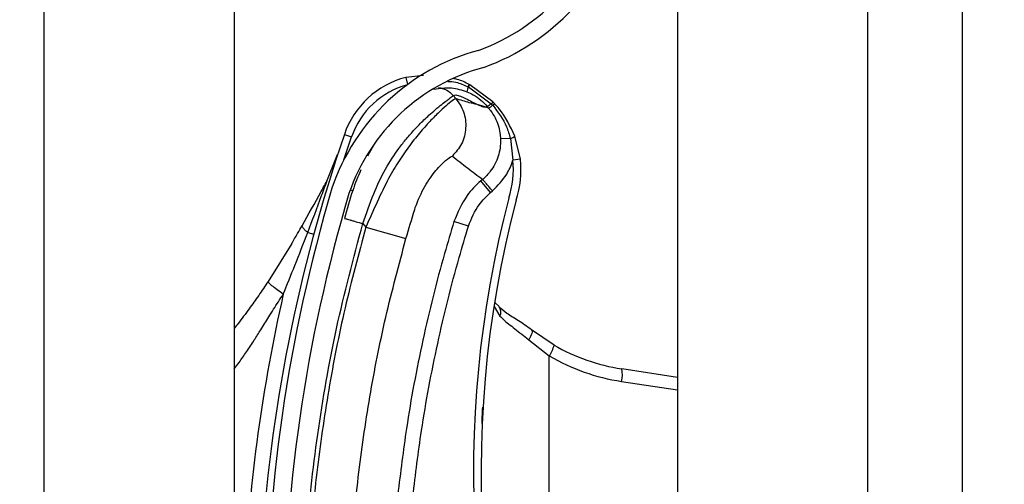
# Model space of a CAD drawing. Header units: inches. Extents: x 170 to 284, y 215 to 248.
# Tile 918 of 1056: x 235.429 to 235.5621, y 240.4962 to 240.559. Entities that reach past the tile are written whole.
import ezdxf

# ---------------------------------------------------------------- set-up
doc = ezdxf.new("R2010")
doc.units = ezdxf.units.IN
doc.header["$LTSCALE"] = 0.25
doc.header["$MEASUREMENT"] = 0
doc.layers.add('ANNOTATIONS', color=1, linetype='Continuous')
doc.layers.add('LH TOP OF HOOD', color=7, linetype='Continuous')
doc.styles.add('ARIAL', font='arial.ttf', dxfattribs={"height": 0.09375})
doc.dimstyles.new('STANDARD$0', dxfattribs={"dimtxt": 0.09375, "dimasz": 0.09375, "dimexe": 0.03125, "dimexo": 0.046875, "dimgap": 0.09, "dimtad": 0, "dimtih": 1, "dimtoh": 1, "dimdec": 4, "dimzin": 0, "dimdsep": 46, "dimtxsty": 'ARIAL', "dimcen": 0.09, "dimadec": 0, "dimazin": 0, "dimtfac": 1, "dimtdec": 4, "dimtofl": 0, "dimtmove": 0, "dimatfit": 1, "dimfxl": 1, "dimtolj": 1, "dimtzin": 0, "dimarcsym": 0})

# ---------------------------------------------------------------- blocks, each defined once
blk = doc.blocks.new('*D70')
at = {"layer": 'ANNOTATIONS', "color": 0, "lineweight": -2, "transparency": 16777216}
for p, q in [((235.475871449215, 243.8427370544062), (236.9163148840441, 243.8427370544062)), ((236.8850648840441, 243.7489870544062), (236.8850648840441, 242.028811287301)), ((236.8850648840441, 239.873775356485), (236.8850648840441, 241.5939511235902)), ((236.1545398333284, 239.780025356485), (236.9163148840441, 239.780025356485))]:
    blk.add_line(p, q, dxfattribs=at)
at = {"layer": 'ANNOTATIONS', "color": 0, "transparency": 16777216}
for points in [[(236.8694398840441, 243.7489870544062), (236.9006898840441, 243.7489870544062), (236.8850648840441, 243.8427370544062)], [(236.8694398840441, 239.873775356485), (236.9006898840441, 239.873775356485), (236.8850648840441, 239.780025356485)]]:
    blk.add_solid(points, dxfattribs=at)
at = {"layer": 'defpoints', "color": 0, "transparency": 16777216}
for p in [(235.428996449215, 243.8427370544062), (236.1076648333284, 239.780025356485), (236.8850648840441, 239.780025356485)]:
    blk.add_point(p, dxfattribs=at)
at = {"layer": 'ANNOTATIONS', "color": 0, "transparency": 16777216, "insert": (236.8850648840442, 241.8113812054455), "char_height": 0.09375, "attachment_point": 5, "style": 'ARIAL'}
blk.add_mtext('\\A1;OPENING\\PHEIGHT', dxfattribs=at)

msp = doc.modelspace()

# ---------------------------------------------------------------- hatches: boundary and pattern name
at = {"layer": 'LH TOP OF HOOD'}
h = msp.add_hatch(dxfattribs=at)
h.set_pattern_fill('ANSI31', color=256, scale=0.34241245, angle=2.8e-322, style=0)
h.set_pattern_definition([(45, (225.4196035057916, 238.187647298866), (-0.03026527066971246, 0.03026527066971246), [])])
edge = h.paths.add_edge_path(flags=0)
edge.add_arc((235.4928707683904, 240.3836336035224), 0.001712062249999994, 450.0000000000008, 472.2104203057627)
edge.add_line((235.4922235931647, 240.3852186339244), (235.4913110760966, 240.3874535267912))
edge.add_arc((235.4928707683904, 240.3836336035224), 0.004126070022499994, 450, 472.2104203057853, ccw=False)
edge.add_arc((235.4928707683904, 240.3747308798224), 0.01302879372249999, 401.47616737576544, 450, ccw=False)
edge.add_arc((235.4886248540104, 240.3715806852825), 0.01830194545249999, 359.99999999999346, 400.061373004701, ccw=False)
edge.add_arc((235.4951649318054, 240.3715806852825), 0.01176186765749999, 292.1408576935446, 359.99999999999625, ccw=False)
edge.add_arc((235.4928707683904, 240.3748336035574), 0.01566536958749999, 235.2570680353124, 295.43079980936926, ccw=False)
edge.add_arc((235.4981096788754, 240.3829487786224), 0.02532140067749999, 212.8542481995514, 235.9809333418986, ccw=False)
edge.add_arc((235.4899602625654, 240.3765799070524), 0.01504902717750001, 172.1557183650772, 209.3146496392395, ccw=False)
edge.add_arc((235.5023898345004, 240.3752444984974), 0.02754708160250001, 453.3085031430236, 532.932573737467, ccw=False)
edge.add_arc((235.4991369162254, 240.4113347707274), 0.008748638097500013, 280.9586189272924, 427.9414322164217)
edge.add_arc((235.5189966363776, 240.4736880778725), 0.05672062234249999, 179.5706357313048, 253.0098997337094, ccw=False)
edge.add_arc((235.6773283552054, 240.4748865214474), 0.2150521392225, 163.4260275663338, 180.2060536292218, ccw=False)
edge.add_arc((235.4985548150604, 240.5270359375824), 0.02884824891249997, 465.1588434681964, 521.4137567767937, ccw=False)
edge.add_arc((235.4812287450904, 240.5815822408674), 0.0284373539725, 290.1205938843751, 343.7190675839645)
edge.add_arc((235.4940692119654, 240.5774048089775), 0.01494630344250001, 345.2914408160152, 400.547192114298)
edge.add_arc((235.4906450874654, 240.5755900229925), 0.0187470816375, 397.957874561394, 431.4396159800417)
edge.add_arc((235.4928707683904, 240.5804180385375), 0.0134739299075, 433.8775574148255, 472.273645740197)
edge.add_arc((235.4903026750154, 240.5874374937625), 0.006011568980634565, 474.9825325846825, 495.7175736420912)
edge.add_arc((235.5000956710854, 240.5801783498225), 0.01816498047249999, 500.8992600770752, 539.999999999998)
edge.add_arc((235.4928707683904, 240.5801783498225), 0.01094007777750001, 539.999999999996, 629.9999999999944)
edge.add_arc((235.4928707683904, 240.5711044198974), 0.001866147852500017, 269.9999999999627, 285.6422464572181)
edge.add_line((235.4933739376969, 240.56930738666), (235.4940248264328, 240.5669827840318))
edge.add_arc((235.4928707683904, 240.5711044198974), 0.004280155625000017, 269.9999999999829, 285.642246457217, ccw=False)
edge.add_arc((235.4928707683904, 240.5801783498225), 0.01335408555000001, 179.9999999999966, 269.999999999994, ccw=False)
edge.add_arc((235.5000956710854, 240.5801783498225), 0.020578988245, 500.6113583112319, 539.9999999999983, ccw=False)
edge.add_arc((235.4903026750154, 240.5874374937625), 0.008425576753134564, 474.5776671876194, 496.4997109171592, ccw=False)
edge.add_arc((235.4928707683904, 240.5804180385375), 0.01588793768, 433.69030225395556, 472.4705806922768, ccw=False)
edge.add_arc((235.4906450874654, 240.5755900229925), 0.02116108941, 398.1045307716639, 431.5771717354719, ccw=False)
edge.add_arc((235.4940692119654, 240.5774048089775), 0.01736031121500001, 345.1802481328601, 400.3658533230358, ccw=False)
edge.add_arc((235.4812287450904, 240.5815822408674), 0.030851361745, 289.9181572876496, 343.7795375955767, ccw=False)
edge.add_arc((235.4985548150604, 240.5270359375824), 0.02643424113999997, 464.9417095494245, 521.3236131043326)
edge.add_arc((235.6773283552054, 240.4748865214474), 0.21263813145, 523.4376684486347, 540.2096895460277)
edge.add_arc((235.5189966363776, 240.4736880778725), 0.05430661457, 539.5566266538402, 613.1145348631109)
edge.add_arc((235.4991369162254, 240.4113347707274), 0.01116264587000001, 280.06103888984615, 428.5290871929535, ccw=False)
edge.add_arc((235.5023898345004, 240.3752444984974), 0.02513307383, 452.9714001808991, 532.9706577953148)
edge.add_arc((235.4899602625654, 240.3765799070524), 0.01263501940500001, 532.0830472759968, 568.9826967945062)
edge.add_arc((235.4981096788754, 240.3829487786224), 0.022907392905, 213.0443063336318, 236.0197152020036)
edge.add_arc((235.4928707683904, 240.3748336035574), 0.01325136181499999, 235.1922404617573, 295.735249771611)
edge.add_arc((235.4951649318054, 240.3715806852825), 0.009347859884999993, 291.7225241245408, 359.9999999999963)
edge.add_arc((235.4886248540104, 240.3715806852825), 0.01588793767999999, 359.9999999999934, 399.952178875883)
edge.add_arc((235.4928707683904, 240.3747308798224), 0.01061478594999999, 401.6345013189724, 450.0000000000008)

# ---------------------------------------------------------------- linework, layer by layer
for p, q in [((235.5564384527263, 239.8275350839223), (235.5564384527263, 244.0802977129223)), ((235.5179170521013, 244.0327879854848), (235.5179170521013, 239.8681965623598)), ((235.5435979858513, 244.0327879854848), (235.5435979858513, 239.8275350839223)), ((235.5564384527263, 239.8275350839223), (235.5564384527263, 244.0327879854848)), ((235.4323139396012, 239.8275350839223), (235.4323139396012, 243.9380293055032)), ((235.4579948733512, 240.6737644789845), (235.4579948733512, 240.4813905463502)), ((235.4835819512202, 240.5514720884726), (235.481182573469, 240.5512225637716)), ((235.481182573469, 240.5512225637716), (235.4814363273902, 240.5502561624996)), ((235.489768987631, 240.5502567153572), (235.4897681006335, 240.5502571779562)), ((235.4898305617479, 240.5502243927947), (235.489768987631, 240.5502567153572)), ((235.4898314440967, 240.5502239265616), (235.4898305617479, 240.5502243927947)), ((235.492972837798, 240.5479002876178), (235.4898314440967, 240.5502239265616)), ((235.4879625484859, 240.5483647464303), (235.4876147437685, 240.5487761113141)), ((235.4894628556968, 240.5492792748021), (235.4894635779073, 240.5492789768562)), ((235.489586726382, 240.549966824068), (235.489587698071, 240.5499663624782)), ((235.489587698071, 240.5499663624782), (235.4896498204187, 240.5499366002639)), ((235.4896498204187, 240.5499366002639), (235.4896506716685, 240.5499361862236)), ((235.4896506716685, 240.5499361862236), (235.4927543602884, 240.5476518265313)), ((235.4927543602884, 240.5476518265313), (235.4929446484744, 240.5474462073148)), ((235.4923982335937, 240.5470489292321), (235.4914668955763, 240.5473814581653)), ((235.4728884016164, 240.5435144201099), (235.4738602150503, 240.543181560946)), ((235.4728244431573, 240.5400808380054), (235.4738602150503, 240.543181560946)), ((235.495332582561, 240.5429411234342), (235.4939989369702, 240.5428919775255)), ((235.495332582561, 240.5429411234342), (235.4956647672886, 240.5400293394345)), ((235.496685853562, 240.5401415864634), (235.4959352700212, 240.5432885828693)), ((235.4706197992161, 240.5373985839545), (235.4719746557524, 240.5407875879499)), ((235.4768228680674, 240.542023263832), (235.4760291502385, 240.5405845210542)), ((235.496685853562, 240.5401415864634), (235.4956647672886, 240.5400293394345)), ((235.4915840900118, 240.5374234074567), (235.4913360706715, 240.5372137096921)), ((235.492661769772, 240.5356457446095), (235.4913360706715, 240.5372137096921)), ((235.4736905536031, 240.536010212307), (235.4740189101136, 240.5359094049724)), ((235.492661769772, 240.5356457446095), (235.4929097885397, 240.5358554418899)), ((235.4753710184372, 240.5314415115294), (235.4757838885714, 240.5309531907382)), ((235.4896652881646, 240.5311058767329), (235.4877024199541, 240.5317084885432)), ((235.4679328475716, 240.5302332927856), (235.4687513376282, 240.5300115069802)), ((235.4757838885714, 240.5309531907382), (235.4812140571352, 240.5294050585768)), ((235.4657649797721, 240.5287379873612), (235.4625787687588, 240.5236115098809)), ((235.4931195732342, 240.5202430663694), (235.493921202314, 240.5189378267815)), ((235.493229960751, 240.5207760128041), (235.4938234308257, 240.5202183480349)), ((235.5012292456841, 240.5150171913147), (235.4981888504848, 240.5170844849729)), ((235.4978021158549, 240.5157402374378), (235.5005924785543, 240.5135369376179)), ((235.5005924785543, 240.448116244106), (235.5005924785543, 240.5135369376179)), ((235.5179170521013, 240.5106414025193), (235.5103797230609, 240.5117914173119)), ((235.5103449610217, 240.5100989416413), (235.5179170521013, 240.5089436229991))]:
    msp.add_line(p, q, dxfattribs=at)
at = {"layer": 'LH TOP OF HOOD', "flags": 128}
msp.add_lwpolyline([(235.4981888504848, 240.5170844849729), (235.4982449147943, 240.5170104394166), (235.4982704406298, 240.5169016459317), (235.4982647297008, 240.5167610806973), (235.4982279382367, 240.516592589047), (235.4981610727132, 240.5164007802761), (235.4980659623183, 240.516190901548), (235.4979452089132, 240.515968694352), (235.4978021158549, 240.5157402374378)], dxfattribs=at)
at = {"layer": 'LH TOP OF HOOD'}
for centre, radius, start, end in [((235.4812287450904, 240.5815822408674), 0.02843735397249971, 290.1205938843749, 343.7190675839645), ((235.4812287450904, 240.5815822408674), 0.03085136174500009, 289.91815728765, 343.7795375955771), ((235.4985548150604, 240.5270359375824), 0.02884824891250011, 105.1588434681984, 161.4137567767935), ((235.4985548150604, 240.5270359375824), 0.02643424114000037, 104.9417095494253, 161.3236131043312), ((235.4842262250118, 240.5396310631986), 0.01198443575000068, 104.7123854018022, 161.0929786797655), ((235.4842262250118, 240.5396310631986), 0.01095719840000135, 104.7123854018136, 161.092978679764), ((235.4909960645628, 240.5492882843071), 0.001564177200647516, 141.7256942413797, 154.2910519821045), ((235.4910005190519, 240.5492860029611), 0.001568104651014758, 141.7542666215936, 154.2863466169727), ((235.4910992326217, 240.5492269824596), 0.001613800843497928, 141.8260927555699, 153.9140894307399), ((235.4910983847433, 240.5492273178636), 0.001611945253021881, 141.8104826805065, 153.9114578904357), ((235.491697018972, 240.5489990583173), 0.002251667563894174, 155.3939551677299, 172.8510957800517), ((235.4916996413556, 240.5489976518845), 0.002253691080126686, 155.3897650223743, 172.829145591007), ((235.6772931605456, 240.4735030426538), 0.2160622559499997, 161.092978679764, 176.5597220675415), ((235.4949804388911, 240.5442483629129), 0.001353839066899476, 285.0764398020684, 314.8519014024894), ((235.4837520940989, 240.5387197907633), 0.01198443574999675, 341.3410974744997, 6.273281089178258), ((235.4837520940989, 240.5387197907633), 0.01301167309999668, 341.502558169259, 6.273281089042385), ((235.6773283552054, 240.4748865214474), 0.2150521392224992, 163.4260275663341, 180.2060536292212), ((235.6773283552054, 240.4748865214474), 0.2126381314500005, 163.4376684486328, 180.2096895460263), ((235.6368884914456, 240.4977972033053), 0.1465525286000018, 165.3406183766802, 202.0185750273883), ((235.6368884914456, 240.4977972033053), 0.1455252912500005, 165.3544246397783, 203.870550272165), ((235.6772931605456, 240.4735030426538), 0.2180957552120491, 167.1792232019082, 177.2535733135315), ((235.4929314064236, 240.5194668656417), 0.001122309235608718, 331.8758133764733, 39.94683461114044), ((235.4976674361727, 240.5156723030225), 0.003621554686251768, 323.8694765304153, 349.5782562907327), ((235.5143048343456, 240.5375170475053), 0.02602334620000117, 239.8373732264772, 261.3249484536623), ((235.5145283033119, 240.5375170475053), 0.02773540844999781, 239.8373732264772, 261.3249484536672), ((235.5070491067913, 240.5110132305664), 0.003420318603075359, 344.4956794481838, 13.15103634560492)]:
    msp.add_arc(centre, radius, start, end, dxfattribs=at)
for points, knots in [([(235.4868710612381, 240.5506877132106), (235.4872412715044, 240.5506662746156), (235.4881897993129, 240.5506113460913), (235.4890576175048, 240.5502109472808), (235.489586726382, 240.549966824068)], [0, 0, 0, 0, 0.3902998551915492, 1, 1, 1, 1]), ([(235.4897681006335, 240.5502571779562), (235.4892433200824, 240.5505353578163), (235.488552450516, 240.5509015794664), (235.4877900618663, 240.551029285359), (235.4876067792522, 240.5510599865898)], [0, 0, 0, 0, 0.7595942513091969, 0.9999999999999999, 0.9999999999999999, 0.9999999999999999, 0.9999999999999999]), ([(235.4753710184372, 240.5314415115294), (235.475846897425, 240.5327979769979), (235.4767452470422, 240.535358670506), (235.4783606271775, 240.5388496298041), (235.4799630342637, 240.5412615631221), (235.4812950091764, 240.5429642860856), (235.4822098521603, 240.544007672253), (235.4830014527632, 240.5448361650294), (235.4836702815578, 240.5454961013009), (235.4844150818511, 240.5461911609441), (235.4852489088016, 240.5469168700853), (235.4863782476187, 240.5478248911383), (235.4873683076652, 240.5485848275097), (235.487537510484, 240.548716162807), (235.4876147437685, 240.5487761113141)], [0, 0, 0, 0, 0.1307156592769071, 0.2467609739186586, 0.3577928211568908, 0.4170971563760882, 0.4791482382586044, 0.5177152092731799, 0.5590896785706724, 0.6032945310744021, 0.6633484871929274, 0.735369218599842, 0.8792082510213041, 1, 1, 1, 1]), ([(235.4850031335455, 240.549616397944), (235.4857945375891, 240.5497398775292), (235.4873121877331, 240.5499766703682), (235.4887667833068, 240.5495049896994), (235.4894628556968, 240.5492792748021)], [0, 0, 0, 0, 0.5214667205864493, 1, 1, 1, 1]), ([(235.4855767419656, 240.5498464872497), (235.4857668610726, 240.5498181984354), (235.4861622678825, 240.5497593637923), (235.4868992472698, 240.5494565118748), (235.4873328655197, 240.5490441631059), (235.4876147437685, 240.5487761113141)], [0, 0, 0, 0, 0.2447599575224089, 0.5090480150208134, 1, 1, 1, 1]), ([(235.4876147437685, 240.5487761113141), (235.4877215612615, 240.5488158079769), (235.4879458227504, 240.5488991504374), (235.488547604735, 240.5487051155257), (235.489302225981, 240.5483570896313), (235.4901015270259, 240.5479428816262), (235.4908989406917, 240.5475357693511), (235.4913228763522, 240.5473776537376), (235.4915378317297, 240.547297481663)], [0, 0, 0, 0, 0.1574760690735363, 0.330618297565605, 0.4911886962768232, 0.6742546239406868, 0.834831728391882, 1, 1, 1, 1]), ([(235.4894635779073, 240.5492789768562), (235.4897431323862, 240.5491507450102), (235.4907760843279, 240.5486769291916), (235.4916702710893, 240.5479115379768), (235.4922046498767, 240.5472782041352), (235.4922046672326, 240.5472781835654)], [0, 0, 0, 0, 0.2706300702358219, 0.9999763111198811, 1, 1, 1, 1]), ([(235.4879625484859, 240.5483647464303), (235.4878831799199, 240.5483330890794), (235.4877218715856, 240.5482687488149), (235.4869333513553, 240.5476499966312), (235.4858723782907, 240.5467068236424), (235.4846420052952, 240.5454932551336), (235.4832342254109, 240.5439473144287), (235.4817591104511, 240.5421121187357), (235.4802690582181, 240.5399769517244), (235.4787407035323, 240.5374223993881), (235.4773045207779, 240.534346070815), (235.4762950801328, 240.5320937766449), (235.4757838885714, 240.5309531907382)], [0, 0, 0, 0, 0.1094013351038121, 0.2223468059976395, 0.3151791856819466, 0.4102231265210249, 0.5012749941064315, 0.5946006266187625, 0.6834485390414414, 0.7745330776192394, 0.8858211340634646, 1, 1, 1, 1]), ([(235.4879625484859, 240.5483647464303), (235.4883517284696, 240.5477888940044), (235.4891601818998, 240.5465926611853), (235.489419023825, 240.544367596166), (235.4888913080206, 240.5421902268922), (235.4879432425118, 240.5411005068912), (235.4874868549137, 240.5405759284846)], [0, 0, 0, 0, 0.2406941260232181, 0.4999999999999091, 0.7593058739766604, 1, 1, 1, 1]), ([(235.4914668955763, 240.5473814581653), (235.491256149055, 240.5474396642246), (235.4906749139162, 240.5476001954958), (235.4896066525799, 240.547809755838), (235.4885859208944, 240.5481543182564), (235.4879625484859, 240.5483647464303)], [0, 0, 0, 0, 0.1812946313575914, 0.5000073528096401, 1, 1, 1, 1]), ([(235.4927543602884, 240.5476518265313), (235.4927345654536, 240.5476365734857), (235.4926156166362, 240.5475449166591), (235.492431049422, 240.5474079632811), (235.4922561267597, 240.54728984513), (235.4922218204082, 240.5472820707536), (235.4922046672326, 240.5472781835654)], [0, 0, 0, 0, 0.06239373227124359, 0.3749291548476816, 0.6874645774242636, 1, 1, 1, 1]), ([(235.4929446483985, 240.5474462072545), (235.4929247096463, 240.5474303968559), (235.4928049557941, 240.5473354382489), (235.4926197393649, 240.5471923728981), (235.4924458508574, 240.5470665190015), (235.4924141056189, 240.54705479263), (235.4923982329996, 240.5470489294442)], [0, 0, 0, 0, 0.06242876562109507, 0.3749525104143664, 0.6874762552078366, 0.9999999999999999, 0.9999999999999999, 0.9999999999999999, 0.9999999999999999]), ([(235.4929448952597, 240.547445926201), (235.4936531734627, 240.5465176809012), (235.4947066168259, 240.5451370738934), (235.4951780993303, 240.5434830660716), (235.495332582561, 240.5429411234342)], [0, 0, 0, 0, 0.6723457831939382, 1, 1, 1, 1]), ([(235.4931778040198, 240.5476897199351), (235.4931777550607, 240.5476897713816), (235.4931102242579, 240.5477607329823), (235.493041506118, 240.5478305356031), (235.492972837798, 240.5479002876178)], [0, 0, 0, 0, 0.0007249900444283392, 0.9999999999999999, 0.9999999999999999, 0.9999999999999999, 0.9999999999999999]), ([(235.4959352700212, 240.5432885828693), (235.4953219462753, 240.5445843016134), (235.4945713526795, 240.5461700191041), (235.4933932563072, 240.547454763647), (235.493177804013, 240.5476897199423)], [0, 0, 0, 0, 0.8171182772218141, 1, 1, 1, 1]), ([(235.4915378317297, 240.547297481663), (235.4916313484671, 240.5472718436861), (235.4918194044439, 240.5472202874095), (235.4920468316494, 240.5472077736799), (235.4921519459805, 240.547254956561), (235.4922043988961, 240.5472785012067)], [0, 0, 0, 0, 0.3313600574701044, 0.6663431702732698, 0.9999999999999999, 0.9999999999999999, 0.9999999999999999, 0.9999999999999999]), ([(235.4922043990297, 240.5472785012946), (235.4922525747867, 240.5472214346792), (235.4923171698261, 240.5471449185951), (235.4923818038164, 240.5470683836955), (235.4923982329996, 240.5470489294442)], [0, 0, 0, 0, 0.7458120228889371, 0.9999999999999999, 0.9999999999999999, 0.9999999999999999, 0.9999999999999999]), ([(235.492395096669, 240.5470526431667), (235.492395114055, 240.5470526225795), (235.4927301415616, 240.546655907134), (235.4934142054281, 240.5456221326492), (235.4939048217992, 240.5441624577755), (235.4939782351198, 240.5431714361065), (235.4939989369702, 240.5428919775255)], [0, 0, 0, 0, 1.782673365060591e-05, 0.3435204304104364, 0.8148790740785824, 1, 1, 1, 1]), ([(235.4939989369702, 240.5428919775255), (235.4939996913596, 240.5428696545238), (235.494026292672, 240.5420824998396), (235.4938017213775, 240.5405109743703), (235.4928461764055, 240.5386743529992), (235.4919669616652, 240.5377472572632), (235.4915839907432, 240.5374233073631), (235.4915839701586, 240.5374232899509)], [0, 0, 0, 0, 0.0108740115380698, 0.3834398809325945, 0.7558119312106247, 0.9999868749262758, 1, 1, 1, 1]), ([(235.48239348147, 240.5333383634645), (235.4823934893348, 240.5333383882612), (235.4825073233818, 240.533697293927), (235.4830067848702, 240.5351034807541), (235.4841813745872, 240.537306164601), (235.4857161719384, 240.5392094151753), (235.4870615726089, 240.5404210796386), (235.4873352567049, 240.5405207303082), (235.4874868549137, 240.5405759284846)], [0, 0, 0, 0, 4.497367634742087e-06, 0.06509473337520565, 0.2616701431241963, 0.4753105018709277, 0.7093656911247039, 0.9999999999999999, 0.9999999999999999, 0.9999999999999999, 0.9999999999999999]), ([(235.4874868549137, 240.5405759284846), (235.4881600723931, 240.5400467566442), (235.4895065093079, 240.5389884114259), (235.4908914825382, 240.5379449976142), (235.4915839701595, 240.5374232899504)], [0, 0, 0, 0, 0.4999992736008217, 1, 1, 1, 1]), ([(235.4929097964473, 240.5358554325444), (235.4936115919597, 240.5365737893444), (235.4947737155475, 240.5377633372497), (235.4954486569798, 240.5393368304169), (235.4956538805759, 240.5399944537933), (235.4956647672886, 240.5400293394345)], [0, 0, 0, 0, 0.5907811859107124, 0.9782917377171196, 1, 1, 1, 1]), ([(235.4751017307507, 240.538711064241), (235.4747273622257, 240.5377932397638), (235.4738708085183, 240.535693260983), (235.4732512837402, 240.5334260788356), (235.4729025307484, 240.5321497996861)], [0, 0, 0, 0, 0.4370636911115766, 1, 1, 1, 1]), ([(235.4671610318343, 240.5311481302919), (235.4680320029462, 240.5326883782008), (235.4691948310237, 240.5347447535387), (235.4703339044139, 240.5368661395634), (235.4706197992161, 240.5373985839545)], [0, 0, 0, 0, 0.7490110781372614, 1, 1, 1, 1]), ([(235.4679328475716, 240.5302332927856), (235.4685612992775, 240.5318981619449), (235.4694615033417, 240.5342829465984), (235.4703512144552, 240.5366761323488), (235.4706197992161, 240.5373985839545)], [0, 0, 0, 0, 0.6981213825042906, 1, 1, 1, 1]), ([(235.4913360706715, 240.5372137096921), (235.4913360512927, 240.5372136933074), (235.4906421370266, 240.5366269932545), (235.4890673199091, 240.5350034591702), (235.4882093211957, 240.5329321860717), (235.4877024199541, 240.5317084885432)], [0, 0, 0, 0, 1.142795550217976e-05, 0.409211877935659, 1, 1, 1, 1]), ([(235.4896652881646, 240.5311058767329), (235.4900769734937, 240.5321230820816), (235.4907745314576, 240.5338466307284), (235.4921131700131, 240.5351227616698), (235.492661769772, 240.5356457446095)], [0, 0, 0, 0, 0.5901808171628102, 1, 1, 1, 1]), ([(235.4812140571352, 240.5294050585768), (235.4816015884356, 240.5307296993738), (235.4819891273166, 240.5320543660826), (235.4823934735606, 240.5333383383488), (235.48239348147, 240.5333383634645)], [0, 0, 0, 0, 0.999980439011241, 1, 1, 1, 1]), ([(235.4672588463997, 240.4744149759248), (235.4673576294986, 240.4791703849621), (235.4675557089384, 240.488705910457), (235.4691652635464, 240.5030148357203), (235.4716220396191, 240.5173244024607), (235.4741193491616, 240.5267282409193), (235.4753710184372, 240.5314415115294)], [0, 0, 0, 0, 0.2468628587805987, 0.4950083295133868, 0.7468945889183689, 1, 1, 1, 1]), ([(235.4729025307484, 240.5321497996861), (235.4729355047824, 240.5321403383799), (235.4729862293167, 240.5321257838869), (235.4732940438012, 240.5320374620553), (235.4736126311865, 240.5319460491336), (235.4740080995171, 240.531832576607), (235.4745828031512, 240.5316676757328), (235.4750604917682, 240.5315306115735), (235.4753710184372, 240.5314415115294)], [0, 0, 0, 0, 0.2394568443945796, 0.3683606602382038, 0.5000000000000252, 0.6316393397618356, 0.7605431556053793, 1, 1, 1, 1]), ([(235.4877024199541, 240.5317084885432), (235.4872743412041, 240.5302791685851), (235.4856894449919, 240.5249873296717), (235.4833942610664, 240.5156892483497), (235.4813276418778, 240.5047798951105), (235.4804763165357, 240.4977675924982), (235.4801128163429, 240.4947734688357)], [0, 0, 0, 0, 0.1185397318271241, 0.4388752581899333, 0.7604101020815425, 1, 1, 1, 1]), ([(235.4646347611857, 240.5218989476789), (235.4651576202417, 240.5231903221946), (235.466280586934, 240.5259638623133), (235.4673574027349, 240.5287463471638), (235.4679328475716, 240.5302332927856)], [0, 0, 0, 0, 0.4656051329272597, 1, 1, 1, 1]), ([(235.4657629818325, 240.5287345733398), (235.4657629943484, 240.5287345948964), (235.4660272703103, 240.5291897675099), (235.4664949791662, 240.5299897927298), (235.4669618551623, 240.5307989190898), (235.4671610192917, 240.5311481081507), (235.4671610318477, 240.5311481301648)], [0, 0, 0, 0, 2.704369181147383e-05, 0.571031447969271, 0.9999729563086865, 1, 1, 1, 1]), ([(235.4679328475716, 240.5302332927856), (235.4678016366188, 240.5303450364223), (235.4675362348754, 240.5305710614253), (235.4672826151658, 240.530861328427), (235.4671783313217, 240.5310462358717), (235.4671643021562, 240.5311288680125), (235.4671610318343, 240.5311481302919)], [0, 0, 0, 0, 0.2979480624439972, 0.6026626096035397, 0.907377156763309, 1, 1, 1, 1]), ([(235.4757838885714, 240.5309531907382), (235.4748098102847, 240.5273230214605), (235.472858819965, 240.5200521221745), (235.4706805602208, 240.508971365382), (235.469069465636, 240.4977887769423), (235.4680587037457, 240.4868200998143), (235.4678640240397, 240.4795722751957), (235.4677705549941, 240.4760924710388)], [0, 0, 0, 0, 0.2027568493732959, 0.4061035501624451, 0.6088604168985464, 0.8122072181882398, 1, 1, 1, 1]), ([(235.4821542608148, 240.494553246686), (235.4825139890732, 240.4975163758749), (235.4833546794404, 240.5044412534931), (235.4853985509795, 240.5152378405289), (235.4876688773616, 240.5244399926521), (235.4892416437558, 240.5296913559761), (235.4896652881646, 240.5311058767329)], [0, 0, 0, 0, 0.2395900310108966, 0.5599255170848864, 0.8814604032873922, 0.9999999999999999, 0.9999999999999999, 0.9999999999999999, 0.9999999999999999]), ([(235.4734166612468, 240.4760227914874), (235.4734166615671, 240.4760228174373), (235.4734584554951, 240.4794091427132), (235.4737215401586, 240.4864558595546), (235.4746734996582, 240.4971290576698), (235.4762481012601, 240.5080051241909), (235.4783665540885, 240.5187924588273), (235.480264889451, 240.5258675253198), (235.4812140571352, 240.5294050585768)], [0, 0, 0, 0, 1.439079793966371e-06, 0.18779232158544, 0.3908439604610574, 0.5938956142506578, 0.7969478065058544, 1, 1, 1, 1]), ([(235.4625787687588, 240.5236115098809), (235.4621565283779, 240.5229840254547), (235.4613155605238, 240.521734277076), (235.4599583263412, 240.5198432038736), (235.4588589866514, 240.518356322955), (235.4581685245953, 240.5174896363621), (235.4579948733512, 240.5172716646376)], [0, 0, 0, 0, 0.2874979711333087, 0.5726040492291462, 0.8925098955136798, 1, 1, 1, 1]), ([(235.4646347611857, 240.5218989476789), (235.4643440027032, 240.5221042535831), (235.4637452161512, 240.5225270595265), (235.4630561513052, 240.5230683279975), (235.4626144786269, 240.5234689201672), (235.4625904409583, 240.5235649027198), (235.4625787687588, 240.5236115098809)], [0, 0, 0, 0, 0.2427897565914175, 0.5000000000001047, 0.7572102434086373, 1, 1, 1, 1]), ([(235.4579948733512, 240.5117870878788), (235.4582157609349, 240.5120752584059), (235.4587915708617, 240.5128264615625), (235.4596915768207, 240.5141377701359), (235.4606664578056, 240.5156178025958), (235.4616625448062, 240.5171992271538), (235.4627387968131, 240.5189302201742), (235.4637487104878, 240.5205381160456), (235.4644132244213, 240.5215587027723), (235.4646347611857, 240.5218989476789)], [0, 0, 0, 0, 0.09019872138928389, 0.2351300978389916, 0.3944108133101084, 0.5296508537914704, 0.6982639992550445, 0.8994067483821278, 1, 1, 1, 1]), ([(235.4937837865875, 240.5202001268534), (235.494127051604, 240.5199157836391), (235.4948670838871, 240.5193027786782), (235.4964284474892, 240.5183274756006), (235.4976758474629, 240.5175485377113), (235.4982965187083, 240.5169873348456), (235.4983569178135, 240.5169327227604)], [0, 0, 0, 0, 0.2839420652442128, 0.6121401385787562, 0.9622563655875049, 1, 1, 1, 1]), ([(235.493921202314, 240.5189378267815), (235.4940512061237, 240.5188041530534), (235.494640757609, 240.5181979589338), (235.4959334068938, 240.5172403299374), (235.4971734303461, 240.5162449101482), (235.4978021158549, 240.5157402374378)], [0, 0, 0, 0, 0.1223980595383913, 0.5550603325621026, 1, 1, 1, 1]), ([(235.4914962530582, 240.5043933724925), (235.4915061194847, 240.5046983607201), (235.4915302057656, 240.5054429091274), (235.4915734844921, 240.5061872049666), (235.49159903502, 240.5066266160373)], [0, 0, 0, 0, 0.4096284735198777, 0.9999999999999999, 0.9999999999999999, 0.9999999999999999, 0.9999999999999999])]:
    msp.add_open_spline(points, degree=3, knots=knots, dxfattribs=at)
for points in [[(235.492972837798, 240.5479002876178), (235.4929713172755, 240.5478958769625), (235.4929682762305, 240.5478870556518), (235.4929244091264, 240.5478350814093), (235.4928554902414, 240.5477587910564), (235.4927880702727, 240.547687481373), (235.4927543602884, 240.5476518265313)], [(235.4931777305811, 240.5476897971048), (235.4931756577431, 240.5476857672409), (235.4931715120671, 240.5476777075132), (235.4931243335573, 240.5476269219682), (235.4930511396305, 240.547551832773), (235.4929801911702, 240.5474813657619), (235.4929447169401, 240.5474461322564)], [(235.4929100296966, 240.5358556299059), (235.4927399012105, 240.536056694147), (235.4923996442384, 240.5364588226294), (235.4919671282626, 240.5369699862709), (235.4916582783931, 240.5373349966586), (235.491608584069, 240.5373937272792), (235.491583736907, 240.5374230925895)]]:
    msp.add_open_spline(points, degree=3, dxfattribs=at)

# ---------------------------------------------------------------- dimensions: what is measured, and where the dimension line sits
at = {"layer": 'ANNOTATIONS'}
dim = msp.add_linear_dim(base=(236.8850648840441, 239.780025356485), p1=(235.4289964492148, 243.8427370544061), p2=(236.1076648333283, 239.7800253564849), angle=90, text='OPENING\\PHEIGHT', dimstyle='STANDARD$0', dxfattribs=at)
dim.commit()
dim.dimension.update_dxf_attribs({"geometry": '*D70', "text_midpoint": (236.8850648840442, 241.8113812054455)})

doc.saveas('drawing.dxf')
